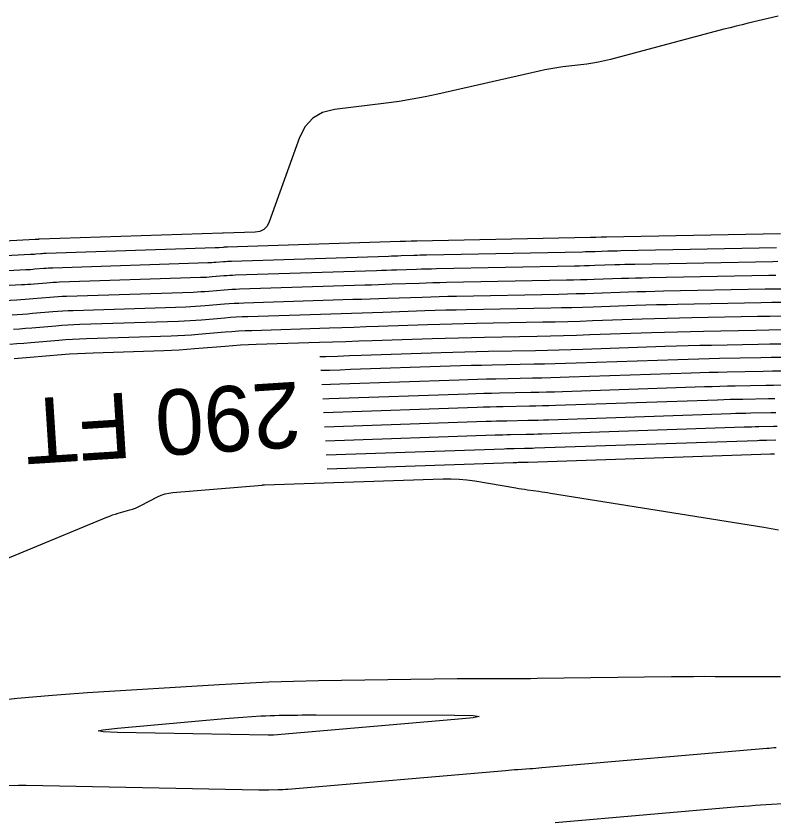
# Model space of a CAD drawing. Extents: x 1768942 to 1774819, y 723037 to 732099.
# Drawn here: x 1770151 to 1770220.6, y 731422.3 to 731496.2 of the extents above; entities that cross this region are included whole.
import ezdxf

# ---------------------------------------------------------------- set-up
doc = ezdxf.new("R2010")
doc.units = 0
doc.layers.add('R_Contour Annot', color=7, linetype='Continuous')
doc.layers.add('R_Contours', color=7, linetype='Continuous')

msp = doc.modelspace()

# ---------------------------------------------------------------- linework, layer by layer
at = {"layer": 'R_Contours'}
for points in [[(1770221.003, 731496.193), (1770218.26, 731495.541), (1770217.7, 731495.406), (1770217.141, 731495.267), (1770216.582, 731495.125), (1770216.025, 731494.979), (1770205.595, 731492.213), (1770205.057, 731492.08), (1770204.516, 731491.966), (1770203.972, 731491.872), (1770203.423, 731491.796), (1770201.223, 731491.53), (1770200.674, 731491.456), (1770200.128, 731491.369), (1770199.584, 731491.267), (1770199.043, 731491.151), (1770189.749, 731489.033), (1770188.575, 731488.781), (1770187.396, 731488.559), (1770186.211, 731488.367), (1770185.021, 731488.204), (1770180.251, 731487.612), (1770179.156, 731487.342), (1770178.259, 731486.825), (1770177.558, 731486.063), (1770177.054, 731485.055), (1770174.276, 731477.317), (1770174.071, 731476.912), (1770173.785, 731476.619), (1770173.417, 731476.437), (1770172.969, 731476.365), (1770170.051, 731476.272), (1770170.039, 731476.271), (1770170.026, 731476.27), (1770169.995, 731476.268), (1770169.983, 731476.267), (1770169.976, 731476.267), (1770153.174, 731475.716), (1770153.141, 731475.715), (1770153.108, 731475.713), (1770153.075, 731475.711), (1770153.042, 731475.708), (1770152.909, 731475.697), (1770152.876, 731475.694), (1770152.843, 731475.692), (1770152.81, 731475.69), (1770152.776, 731475.688), (1770132.486, 731474.605)], [(1770221.212, 731476.225), (1770205.235, 731475.909), (1770205.112, 731475.907), (1770204.988, 731475.904), (1770204.865, 731475.9), (1770204.742, 731475.896), (1770204.248, 731475.879), (1770204.125, 731475.875), (1770204.002, 731475.872), (1770203.878, 731475.869), (1770203.755, 731475.866), (1770187.807, 731475.551), (1770187.681, 731475.548), (1770187.554, 731475.545), (1770187.427, 731475.541), (1770187.301, 731475.537), (1770186.795, 731475.52), (1770186.668, 731475.516), (1770186.542, 731475.512), (1770186.415, 731475.507), (1770186.288, 731475.503), (1770170.427, 731474.994), (1770170.333, 731474.99), (1770170.24, 731474.985), (1770170.146, 731474.979), (1770170.053, 731474.972), (1770169.678, 731474.941), (1770169.585, 731474.933), (1770169.491, 731474.927), (1770169.397, 731474.923), (1770169.304, 731474.919), (1770153.792, 731474.411), (1770153.672, 731474.406), (1770153.552, 731474.4), (1770153.432, 731474.392), (1770153.312, 731474.382), (1770152.834, 731474.342), (1770152.714, 731474.332), (1770152.594, 731474.324), (1770152.475, 731474.316), (1770152.355, 731474.309), (1770133.565, 731473.306)], [(1770134.645, 731472.007), (1770151.933, 731472.93), (1770152.14, 731472.942), (1770152.346, 731472.955), (1770152.552, 731472.97), (1770152.759, 731472.987), (1770153.583, 731473.057), (1770153.789, 731473.073), (1770153.996, 731473.086), (1770154.202, 731473.097), (1770154.409, 731473.105), (1770168.631, 731473.571), (1770168.812, 731473.578), (1770168.994, 731473.588), (1770169.175, 731473.599), (1770169.355, 731473.613), (1770170.079, 731473.674), (1770170.26, 731473.688), (1770170.441, 731473.7), (1770170.622, 731473.709), (1770170.803, 731473.716), (1770185.206, 731474.178), (1770185.499, 731474.188), (1770185.792, 731474.198), (1770186.086, 731474.207), (1770186.379, 731474.217), (1770187.551, 731474.257), (1770187.844, 731474.266), (1770188.137, 731474.275), (1770188.43, 731474.282), (1770188.724, 731474.288), (1770203.029, 731474.571), (1770203.322, 731474.578), (1770203.614, 731474.585), (1770203.907, 731474.593), (1770204.2, 731474.603), (1770205.371, 731474.643), (1770205.664, 731474.652), (1770205.957, 731474.66), (1770206.249, 731474.668), (1770206.542, 731474.674), (1770220.86, 731474.957)], [(1770135.724, 731470.708), (1770151.511, 731471.551), (1770151.805, 731471.567), (1770152.098, 731471.587), (1770152.39, 731471.608), (1770152.683, 731471.632), (1770153.854, 731471.731), (1770154.147, 731471.754), (1770154.439, 731471.773), (1770154.733, 731471.788), (1770155.026, 731471.799), (1770167.958, 731472.223), (1770168.227, 731472.234), (1770168.496, 731472.248), (1770168.764, 731472.265), (1770169.032, 731472.286), (1770170.105, 731472.376), (1770170.373, 731472.396), (1770170.642, 731472.414), (1770170.91, 731472.428), (1770171.179, 731472.438), (1770184.124, 731472.854), (1770184.584, 731472.869), (1770185.043, 731472.884), (1770185.503, 731472.899), (1770185.963, 731472.914), (1770187.801, 731472.977), (1770188.261, 731472.992), (1770188.72, 731473.005), (1770189.18, 731473.016), (1770189.64, 731473.026), (1770202.302, 731473.276), (1770202.765, 731473.286), (1770203.227, 731473.298), (1770203.689, 731473.311), (1770204.151, 731473.326), (1770206, 731473.389), (1770206.462, 731473.404), (1770206.925, 731473.417), (1770207.387, 731473.429), (1770207.849, 731473.439), (1770220.508, 731473.689), (1770220.961, 731473.697)], [(1770136.803, 731469.409), (1770151.09, 731470.172), (1770151.47, 731470.193), (1770151.849, 731470.218), (1770152.229, 731470.246), (1770152.608, 731470.276), (1770154.124, 731470.405), (1770154.504, 731470.434), (1770154.883, 731470.459), (1770155.263, 731470.479), (1770155.643, 731470.494), (1770167.286, 731470.875), (1770167.642, 731470.889), (1770167.998, 731470.908), (1770168.354, 731470.931), (1770168.71, 731470.958), (1770170.131, 731471.078), (1770170.487, 731471.105), (1770170.843, 731471.128), (1770171.199, 731471.146), (1770171.555, 731471.16), (1770183.042, 731471.529), (1770183.668, 731471.549), (1770184.294, 731471.57), (1770184.92, 731471.591), (1770185.547, 731471.612), (1770188.051, 731471.697), (1770188.677, 731471.717), (1770189.304, 731471.735), (1770189.93, 731471.75), (1770190.556, 731471.764), (1770201.576, 731471.982), (1770202.208, 731471.995), (1770202.84, 731472.011), (1770203.471, 731472.029), (1770204.103, 731472.05), (1770206.629, 731472.136), (1770207.261, 731472.156), (1770207.893, 731472.174), (1770208.524, 731472.19), (1770209.156, 731472.204), (1770220.156, 731472.421), (1770220.778, 731472.432)], [(1770150.668, 731468.793), (1770151.134, 731468.819), (1770151.601, 731468.85), (1770152.067, 731468.884), (1770152.533, 731468.921), (1770154.395, 731469.079), (1770154.861, 731469.115), (1770155.327, 731469.146), (1770155.794, 731469.17), (1770156.261, 731469.188), (1770166.613, 731469.528), (1770167.057, 731469.545), (1770167.501, 731469.568), (1770167.944, 731469.597), (1770168.387, 731469.631), (1770170.157, 731469.779), (1770170.6, 731469.814), (1770171.043, 731469.842), (1770171.487, 731469.865), (1770171.931, 731469.882), (1770181.96, 731470.204), (1770182.752, 731470.23), (1770183.545, 731470.256), (1770184.338, 731470.282), (1770185.131, 731470.309), (1770188.301, 731470.416), (1770189.094, 731470.442), (1770189.887, 731470.465), (1770190.68, 731470.485), (1770191.472, 731470.502), (1770200.85, 731470.687), (1770201.651, 731470.704), (1770202.452, 731470.724), (1770203.253, 731470.747), (1770204.054, 731470.773), (1770207.259, 731470.882), (1770208.06, 731470.908), (1770208.861, 731470.931), (1770209.662, 731470.951), (1770210.463, 731470.968), (1770219.804, 731471.153), (1770220.594, 731471.168), (1770221.384, 731471.181)], [(1770221.369, 731469.919), (1770220.41, 731469.903), (1770219.452, 731469.885), (1770211.77, 731469.733), (1770210.799, 731469.712), (1770209.829, 731469.688), (1770208.858, 731469.66), (1770207.888, 731469.629), (1770204.006, 731469.497), (1770203.036, 731469.465), (1770202.065, 731469.438), (1770201.094, 731469.413), (1770200.124, 731469.392), (1770192.389, 731469.239), (1770191.429, 731469.219), (1770190.47, 731469.195), (1770189.511, 731469.167), (1770188.551, 731469.136), (1770184.715, 731469.006), (1770183.755, 731468.974), (1770182.796, 731468.942), (1770181.837, 731468.91), (1770180.878, 731468.879), (1770172.307, 731468.604), (1770171.775, 731468.584), (1770171.244, 731468.556), (1770170.714, 731468.522), (1770170.184, 731468.481), (1770168.064, 731468.303), (1770167.533, 731468.262), (1770167.003, 731468.228), (1770166.472, 731468.201), (1770165.941, 731468.18), (1770156.878, 731467.883), (1770156.324, 731467.861), (1770155.771, 731467.832), (1770155.218, 731467.796), (1770154.666, 731467.753), (1770152.457, 731467.566), (1770151.905, 731467.521), (1770151.352, 731467.481), (1770150.799, 731467.445)], [(1770221.354, 731468.657), (1770220.227, 731468.638), (1770219.1, 731468.617), (1770213.077, 731468.498), (1770211.937, 731468.474), (1770210.797, 731468.445), (1770209.657, 731468.412), (1770208.517, 731468.375), (1770203.958, 731468.22), (1770202.818, 731468.183), (1770201.678, 731468.151), (1770200.537, 731468.122), (1770199.397, 731468.097), (1770193.305, 731467.977), (1770192.179, 731467.953), (1770191.053, 731467.925), (1770189.927, 731467.892), (1770188.801, 731467.856), (1770184.298, 731467.703), (1770183.173, 731467.665), (1770182.047, 731467.628), (1770180.921, 731467.591), (1770179.795, 731467.555), (1770172.683, 731467.326), (1770172.064, 731467.302), (1770171.445, 731467.27), (1770170.827, 731467.231), (1770170.21, 731467.183), (1770167.741, 731466.976), (1770167.123, 731466.928), (1770166.505, 731466.888), (1770165.887, 731466.856), (1770165.268, 731466.832), (1770157.495, 731466.577), (1770156.855, 731466.552), (1770156.215, 731466.519), (1770155.575, 731466.477), (1770154.937, 731466.427), (1770152.382, 731466.211), (1770151.743, 731466.159), (1770151.104, 731466.113), (1770150.464, 731466.071)], [(1770221.338, 731467.395), (1770220.142, 731467.375), (1770218.945, 731467.353), (1770214.158, 731467.258), (1770212.961, 731467.233), (1770211.765, 731467.203), (1770210.569, 731467.168), (1770209.372, 731467.13), (1770203.703, 731466.937), (1770202.497, 731466.898), (1770201.29, 731466.863), (1770200.084, 731466.833), (1770198.877, 731466.807), (1770194.05, 731466.711), (1770192.843, 731466.685), (1770191.636, 731466.655), (1770190.43, 731466.621), (1770189.223, 731466.582), (1770183.711, 731466.395), (1770182.504, 731466.354), (1770181.298, 731466.314), (1770180.091, 731466.274), (1770178.885, 731466.235), (1770173.059, 731466.048), (1770172.352, 731466.021), (1770171.646, 731465.985), (1770170.941, 731465.939), (1770170.236, 731465.885), (1770167.418, 731465.649), (1770166.713, 731465.594), (1770166.008, 731465.548), (1770165.302, 731465.512), (1770164.595, 731465.484), (1770158.112, 731465.272), (1770157.385, 731465.243), (1770156.659, 731465.205), (1770155.933, 731465.158), (1770155.207, 731465.101), (1770152.307, 731464.856), (1770151.581, 731464.797), (1770150.855, 731464.744)], [(1770178.93, 731464.947), (1770179.461, 731464.964), (1770180.549, 731465), (1770181.637, 731465.036), (1770182.724, 731465.073), (1770190.049, 731465.321), (1770191.134, 731465.356), (1770192.219, 731465.387), (1770193.305, 731465.414), (1770194.39, 731465.438), (1770198.732, 731465.523), (1770199.818, 731465.547), (1770200.903, 731465.574), (1770201.988, 731465.605), (1770203.073, 731465.64), (1770210.586, 731465.896), (1770211.659, 731465.931), (1770212.733, 731465.962), (1770213.807, 731465.989), (1770214.88, 731466.012), (1770219.175, 731466.096), (1770220.249, 731466.116), (1770221.323, 731466.134)], [(1770221.308, 731464.874), (1770220.357, 731464.858), (1770219.406, 731464.84), (1770215.602, 731464.765), (1770214.652, 731464.744), (1770213.701, 731464.721), (1770212.75, 731464.693), (1770211.8, 731464.663), (1770202.444, 731464.344), (1770201.48, 731464.313), (1770200.516, 731464.285), (1770199.552, 731464.261), (1770198.587, 731464.24), (1770194.731, 731464.164), (1770193.766, 731464.143), (1770192.802, 731464.119), (1770191.838, 731464.091), (1770190.875, 731464.06), (1770181.738, 731463.75), (1770180.769, 731463.718), (1770179.8, 731463.686), (1770179.012, 731463.66)], [(1770221.292, 731463.613), (1770220.464, 731463.599), (1770219.636, 731463.583), (1770216.325, 731463.518), (1770215.497, 731463.5), (1770214.669, 731463.48), (1770213.841, 731463.456), (1770213.014, 731463.429), (1770201.814, 731463.048), (1770200.971, 731463.02), (1770200.128, 731462.996), (1770199.286, 731462.975), (1770198.443, 731462.957), (1770195.071, 731462.89), (1770194.228, 731462.872), (1770193.385, 731462.851), (1770192.543, 731462.827), (1770191.7, 731462.8), (1770180.751, 731462.428), (1770179.901, 731462.4), (1770179.094, 731462.373)], [(1770179.176, 731461.086), (1770179.765, 731461.106), (1770192.526, 731461.539), (1770193.247, 731461.562), (1770193.969, 731461.583), (1770194.69, 731461.601), (1770195.412, 731461.617), (1770198.298, 731461.674), (1770199.02, 731461.689), (1770199.741, 731461.707), (1770200.463, 731461.728), (1770201.184, 731461.751), (1770214.227, 731462.196), (1770214.932, 731462.218), (1770215.637, 731462.238), (1770216.342, 731462.256), (1770217.047, 731462.271), (1770219.867, 731462.327), (1770220.572, 731462.34), (1770221.277, 731462.352)], [(1770220.679, 731461.081), (1770220.097, 731461.071), (1770217.769, 731461.025), (1770217.187, 731461.012), (1770216.605, 731460.997), (1770216.023, 731460.981), (1770215.441, 731460.962), (1770200.554, 731460.455), (1770199.954, 731460.436), (1770199.354, 731460.418), (1770198.754, 731460.403), (1770198.153, 731460.39), (1770195.752, 731460.343), (1770195.152, 731460.33), (1770194.552, 731460.315), (1770193.952, 731460.298), (1770193.351, 731460.279), (1770179.257, 731459.8)], [(1770179.339, 731458.514), (1770194.177, 731459.018), (1770194.656, 731459.033), (1770195.135, 731459.047), (1770195.614, 731459.059), (1770196.093, 731459.069), (1770198.009, 731459.107), (1770198.488, 731459.117), (1770198.966, 731459.13), (1770199.445, 731459.143), (1770199.924, 731459.159), (1770216.655, 731459.728), (1770217.114, 731459.743), (1770217.573, 731459.756), (1770218.032, 731459.768), (1770218.491, 731459.778), (1770220.328, 731459.814), (1770220.787, 731459.823)], [(1770179.421, 731457.229), (1770195.003, 731457.757), (1770195.36, 731457.769), (1770195.718, 731457.779), (1770196.076, 731457.788), (1770196.433, 731457.796), (1770197.864, 731457.824), (1770198.222, 731457.832), (1770198.579, 731457.841), (1770198.937, 731457.851), (1770199.294, 731457.862), (1770217.869, 731458.495), (1770218.205, 731458.506), (1770218.541, 731458.515), (1770218.877, 731458.524), (1770219.213, 731458.531), (1770220.558, 731458.558), (1770220.894, 731458.564)], [(1770179.502, 731455.943), (1770195.828, 731456.497), (1770196.065, 731456.504), (1770196.301, 731456.511), (1770196.537, 731456.517), (1770196.774, 731456.522), (1770197.719, 731456.541), (1770197.956, 731456.546), (1770198.192, 731456.552), (1770198.428, 731456.558), (1770198.664, 731456.566), (1770219.083, 731457.261), (1770219.296, 731457.268), (1770219.509, 731457.274), (1770219.722, 731457.28), (1770219.936, 731457.284), (1770220.789, 731457.301)], [(1770179.584, 731454.657), (1770196.654, 731455.236), (1770196.769, 731455.24), (1770196.884, 731455.243), (1770196.999, 731455.246), (1770197.114, 731455.248), (1770197.575, 731455.257), (1770197.69, 731455.26), (1770197.805, 731455.263), (1770197.92, 731455.266), (1770198.035, 731455.27), (1770220.296, 731456.028), (1770220.387, 731456.031), (1770220.477, 731456.033), (1770220.567, 731456.036), (1770220.658, 731456.038)], [(1770143.953, 731443.85), (1770159.367, 731450.22), (1770159.622, 731450.321), (1770159.88, 731450.414), (1770160.141, 731450.5), (1770160.404, 731450.579), (1770161.463, 731450.877), (1770161.725, 731450.958), (1770161.982, 731451.052), (1770162.234, 731451.159), (1770162.481, 731451.279), (1770164.008, 731452.068), (1770164.349, 731452.224), (1770164.7, 731452.344), (1770165.061, 731452.429), (1770165.433, 731452.478), (1770173.615, 731453.164), (1770173.634, 731453.165), (1770173.653, 731453.167), (1770173.673, 731453.168), (1770173.692, 731453.168), (1770173.788, 731453.171), (1770173.846, 731453.173), (1770190.255, 731453.73), (1770190.981, 731453.737), (1770191.703, 731453.707), (1770192.423, 731453.64), (1770193.141, 731453.537), (1770196.911, 731452.901), (1770197.176, 731452.857), (1770197.441, 731452.816), (1770197.707, 731452.776), (1770197.972, 731452.738), (1770199.037, 731452.591), (1770199.302, 731452.553), (1770199.568, 731452.514), (1770199.834, 731452.474), (1770200.099, 731452.432), (1770218.344, 731449.501), (1770219.692, 731449.282), (1770221.04, 731449.058)], [(1770150.319, 731433.522), (1770151.126, 731433.593), (1770154.355, 731433.885), (1770155.163, 731433.955), (1770155.971, 731434.019), (1770156.779, 731434.077), (1770157.588, 731434.13), (1770169.661, 731434.868), (1770171.944, 731434.994), (1770174.227, 731435.094), (1770176.511, 731435.168), (1770178.797, 731435.215), (1770191.52, 731435.407), (1770192.131, 731435.415), (1770192.743, 731435.42), (1770193.355, 731435.422), (1770193.967, 731435.422), (1770196.414, 731435.417), (1770197.026, 731435.417), (1770197.638, 731435.419), (1770198.25, 731435.423), (1770198.862, 731435.43), (1770211.214, 731435.591), (1770212.213, 731435.602), (1770213.212, 731435.608), (1770214.21, 731435.61), (1770215.209, 731435.607), (1770219.205, 731435.586), (1770220.204, 731435.582), (1770221.203, 731435.581)], [(1770220.819, 731429.051), (1770220.605, 731429.035), (1770220.392, 731429.019), (1770220.178, 731429.002), (1770219.965, 731428.984), (1770199.302, 731427.2), (1770199.025, 731427.177), (1770198.748, 731427.155), (1770198.47, 731427.134), (1770198.192, 731427.114), (1770197.082, 731427.036), (1770196.804, 731427.016), (1770196.526, 731426.995), (1770196.249, 731426.973), (1770195.972, 731426.95), (1770175.978, 731425.232), (1770175.755, 731425.215), (1770175.533, 731425.201), (1770175.31, 731425.192), (1770175.087, 731425.187), (1770174.194, 731425.173), (1770173.971, 731425.171), (1770173.748, 731425.171), (1770173.525, 731425.172), (1770173.301, 731425.175), (1770151.944, 731425.578), (1770151.772, 731425.581), (1770151.601, 731425.582), (1770151.429, 731425.581), (1770151.258, 731425.58), (1770149.21, 731425.55)], [(1770221.406, 731423.924), (1770219.38, 731423.784), (1770218.874, 731423.747), (1770218.368, 731423.709), (1770217.861, 731423.668), (1770217.355, 731423.626), (1770200.515, 731422.172)]]:
    msp.add_lwpolyline(points, dxfattribs=at)
msp.add_lwpolyline([(1770177.299, 731432.066), (1770177.721, 731432.069), (1770178.143, 731432.071), (1770178.565, 731432.071), (1770191.289, 731432.042), (1770192.986, 731432.013), (1770193.555, 731431.938), (1770192.994, 731431.815), (1770191.306, 731431.644), (1770174.664, 731430.214), (1770174.623, 731430.211), (1770174.583, 731430.209), (1770174.542, 731430.207), (1770174.501, 731430.206), (1770174.339, 731430.204), (1770174.298, 731430.203), (1770174.257, 731430.203), (1770174.217, 731430.203), (1770174.176, 731430.204), (1770160.352, 731430.465), (1770159.011, 731430.514), (1770158.562, 731430.596), (1770159.005, 731430.709), (1770160.338, 731430.854), (1770170.185, 731431.744), (1770170.601, 731431.78), (1770171.016, 731431.813), (1770171.432, 731431.843), (1770171.848, 731431.869), (1770173.512, 731431.971), (1770173.928, 731431.994), (1770174.345, 731432.012), (1770174.761, 731432.026), (1770175.178, 731432.035), (1770176.877, 731432.06)], close=True, dxfattribs=at)

# ---------------------------------------------------------------- texts
at = {"layer": 'R_Contour Annot'}
msp.add_text('290 FT', height=6, rotation=183.63371, dxfattribs=at).set_placement((1770176.969, 731462.661))

doc.saveas('drawing.dxf')
